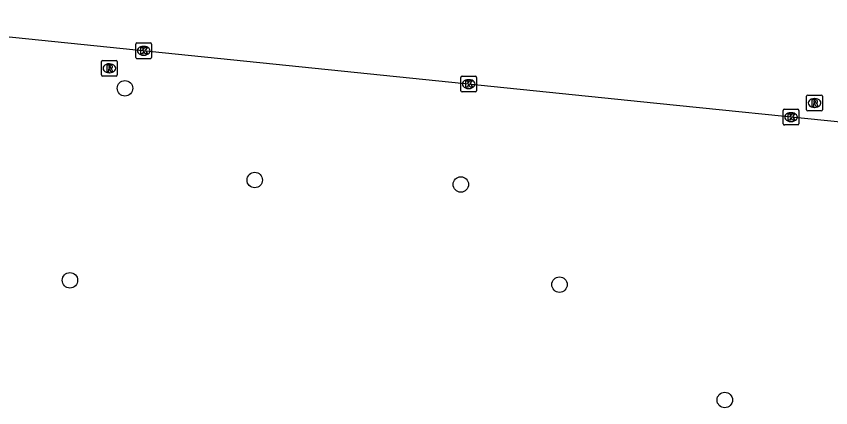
# Model space of a CAD drawing. Extents: x 161477 to 163040, y 383680 to 384868.
# Drawn here: x 161959.4 to 162011, y 384834.9 to 384859.7 of the extents above; entities that cross this region are included whole.
import ezdxf

# ---------------------------------------------------------------- set-up
doc = ezdxf.new("R2010")
doc.units = 0
for name, color, linetype in [('IMGEO_Boom', 7, 'Continuous'), ('IMGEO_Kolk', 7, 'Continuous'), ('IMGEO_Rijbaan_regionaal_gesloten', 7, 'Continuous'), ('IMGEO_Rioolput', 7, 'Continuous')]:
    doc.layers.add(name, color=color, linetype=linetype)

msp = doc.modelspace()

# ---------------------------------------------------------------- linework, layer by layer
at = {"layer": 'IMGEO_Boom'}
for centre in [(161966.311, 384855.134), (161974.533, 384849.319), (161987.586, 384849.04), (161962.826, 384842.963), (161993.839, 384842.689), (162004.308, 384835.377)]:
    msp.add_circle(centre, 0.489, dxfattribs=at)
at = {"layer": 'IMGEO_Kolk'}
for p, q in [((161966.996, 384857.086), (161966.996, 384857.938)), ((161967.071, 384858.012), (161967.923, 384858.012)), ((161967.997, 384857.938), (161967.997, 384857.086)), ((161967.484, 384857.792), (161967.509, 384857.792)), ((161967.923, 384857.012), (161967.071, 384857.012)), ((161967.507, 384857.232), (161967.482, 384857.232)), ((161987.588, 384854.975), (161987.588, 384855.827)), ((161987.663, 384855.901), (161988.515, 384855.901)), ((161988.589, 384855.827), (161988.589, 384854.975)), ((161988.076, 384855.681), (161988.101, 384855.681)), ((161988.515, 384854.901), (161987.663, 384854.901)), ((161988.099, 384855.121), (161988.074, 384855.121)), ((162008.007, 384852.882), (162008.007, 384853.734)), ((162008.082, 384853.808), (162008.934, 384853.808)), ((162009.008, 384853.734), (162009.008, 384852.882)), ((162008.495, 384853.588), (162008.52, 384853.588)), ((162008.934, 384852.808), (162008.082, 384852.808)), ((162008.518, 384853.028), (162008.493, 384853.028))]:
    msp.add_line(p, q, dxfattribs=at)
for points in [[(161966.996, 384857.086), (161966.996, 384857.938)], [(161967.071, 384858.012), (161967.923, 384858.012)], [(161967.997, 384857.938), (161967.997, 384857.086)], [(161967.317, 384857.712), (161967.44, 384857.712), (161967.44, 384857.561), (161967.57, 384857.712), (161967.734, 384857.712), (161967.588, 384857.561), (161967.741, 384857.312), (161967.589, 384857.312), (161967.504, 384857.476), (161967.44, 384857.409), (161967.44, 384857.312), (161967.317, 384857.312), (161967.317, 384857.712)], [(161967.923, 384857.012), (161967.071, 384857.012)], [(161987.588, 384854.975), (161987.588, 384855.827)], [(161987.663, 384855.901), (161988.515, 384855.901)], [(161988.589, 384855.827), (161988.589, 384854.975)], [(161987.909, 384855.601), (161988.032, 384855.601), (161988.032, 384855.45), (161988.162, 384855.601), (161988.326, 384855.601), (161988.18, 384855.45), (161988.333, 384855.201), (161988.181, 384855.201), (161988.096, 384855.365), (161988.032, 384855.298), (161988.032, 384855.201), (161987.909, 384855.201), (161987.909, 384855.601)], [(161988.515, 384854.901), (161987.663, 384854.901)], [(162008.007, 384852.882), (162008.007, 384853.734)], [(162008.082, 384853.808), (162008.934, 384853.808)], [(162009.008, 384853.734), (162009.008, 384852.882)], [(162008.328, 384853.508), (162008.451, 384853.508), (162008.451, 384853.357), (162008.581, 384853.508), (162008.745, 384853.508), (162008.599, 384853.357), (162008.752, 384853.108), (162008.6, 384853.108), (162008.515, 384853.272), (162008.451, 384853.205), (162008.451, 384853.108), (162008.328, 384853.108), (162008.328, 384853.508)], [(162008.934, 384852.808), (162008.082, 384852.808)]]:
    msp.add_lwpolyline(points, dxfattribs=at)
for centre, start, end in [((161967.073, 384857.936), 91.552, 178.448), ((161967.073, 384857.936), 91.552, 178.448), ((161967.921, 384857.936), 1.552, 88.448), ((161967.921, 384857.936), 1.552, 88.448), ((161967.073, 384857.088), 181.552, 268.448), ((161967.073, 384857.088), 181.552, 268.448), ((161967.921, 384857.088), 271.552, 358.448), ((161967.921, 384857.088), 271.552, 358.448), ((161987.665, 384855.825), 91.552, 178.448), ((161987.665, 384855.825), 91.552, 178.448), ((161988.513, 384855.825), 1.552, 88.448), ((161988.513, 384855.825), 1.552, 88.448), ((161987.665, 384854.977), 181.552, 268.448), ((161987.665, 384854.977), 181.552, 268.448), ((161988.513, 384854.977), 271.552, 358.448), ((161988.513, 384854.977), 271.552, 358.448), ((162008.084, 384853.732), 91.552, 178.448), ((162008.084, 384853.732), 91.552, 178.448), ((162008.932, 384853.732), 1.552, 88.448), ((162008.932, 384853.732), 1.552, 88.448), ((162008.084, 384852.884), 181.552, 268.448), ((162008.084, 384852.884), 181.552, 268.448), ((162008.932, 384852.884), 271.552, 358.448), ((162008.932, 384852.884), 271.552, 358.448)]:
    msp.add_arc(centre, 0.0765, start, end, dxfattribs=at)
for centre, major_axis, ratio, start_param, end_param in [((161967.483, 384857.512), (-0.387, 0.002), 0.722429, 4.712389, 7.853982), ((161967.508, 384857.512), (-0.39, 0.002), 0.717154, 1.570796, 4.712389), ((161988.075, 384855.401), (-0.387, 0.002), 0.722429, 4.712389, 7.853982), ((161988.1, 384855.401), (-0.39, 0.002), 0.717154, 1.570796, 4.712389), ((162008.494, 384853.308), (-0.387, 0.002), 0.722429, 4.712389, 7.853982), ((162008.519, 384853.308), (-0.39, 0.002), 0.717154, 1.570796, 4.712389)]:
    msp.add_ellipse(centre, major_axis=major_axis, ratio=ratio, start_param=start_param, end_param=end_param, dxfattribs=at)
at = {"layer": 'IMGEO_Rijbaan_regionaal_gesloten'}
msp.add_lwpolyline([(161946.179, 384859.699), (162000, 384854.182), (162096.453, 384844.388), (162096.568, 384844.375)], dxfattribs=at)
at = {"layer": 'IMGEO_Rioolput'}
for p, q in [((161964.822, 384855.978), (161964.822, 384856.83)), ((161964.897, 384856.904), (161965.749, 384856.904)), ((161965.823, 384856.83), (161965.823, 384855.978)), ((161965.31, 384856.684), (161965.335, 384856.684)), ((161965.749, 384855.904), (161964.897, 384855.904)), ((161965.333, 384856.124), (161965.308, 384856.124)), ((162009.494, 384853.775), (162009.494, 384854.627)), ((162009.569, 384854.701), (162010.421, 384854.701)), ((162009.982, 384854.481), (162010.007, 384854.481)), ((162010.495, 384854.627), (162010.495, 384853.775)), ((162010.421, 384853.701), (162009.569, 384853.701)), ((162010.005, 384853.921), (162009.98, 384853.921))]:
    msp.add_line(p, q, dxfattribs=at)
for points in [[(161964.822, 384855.978), (161964.822, 384856.83)], [(161964.897, 384856.904), (161965.749, 384856.904)], [(161965.823, 384856.83), (161965.823, 384855.978)], [(161965.411, 384856.602), (161965.159, 384856.604), (161965.159, 384856.204)], [(161965.159, 384856.204), (161965.283, 384856.204), (161965.283, 384856.366), (161965.294, 384856.366)], [(161965.337, 384856.523), (161965.283, 384856.523), (161965.283, 384856.442)], [(161965.283, 384856.442), (161965.335, 384856.442)], [(161965.341, 384856.337), (161965.412, 384856.204), (161965.552, 384856.204), (161965.487, 384856.33)], [(161965.749, 384855.904), (161964.897, 384855.904)], [(162009.494, 384853.775), (162009.494, 384854.627)], [(162009.569, 384854.701), (162010.421, 384854.701)], [(162010.083, 384854.399), (162009.831, 384854.401), (162009.831, 384854.001)], [(162010.009, 384854.32), (162009.955, 384854.32), (162009.955, 384854.239)], [(162009.955, 384854.239), (162010.007, 384854.239)], [(162010.495, 384854.627), (162010.495, 384853.775)], [(162010.421, 384853.701), (162009.569, 384853.701)], [(162009.831, 384854.001), (162009.955, 384854.001), (162009.955, 384854.163), (162009.966, 384854.163)], [(162010.013, 384854.134), (162010.084, 384854.001), (162010.224, 384854.001), (162010.159, 384854.127)]]:
    msp.add_lwpolyline(points, dxfattribs=at)
for centre, radius, start, end in [((161964.899, 384856.828), 0.0765, 91.552, 178.448), ((161964.899, 384856.828), 0.0765, 91.552, 178.448), ((161965.747, 384856.828), 0.0765, 1.552, 88.448), ((161965.747, 384856.828), 0.0765, 1.552, 88.448), ((161965.293, 384856.313), 0.0533, 26.0293, 88.6989), ((161965.319, 384856.631), 0.19, 274.7715, 282.9687), ((161965.343, 384856.427), 0.0964, 77.0061, 93.1865), ((161965.357, 384856.484), 0.0378, 276.6634, 79.6772), ((161965.41, 384856.492), 0.109, 350.3612, 89.416), ((161965.408, 384856.492), 0.112, 277.5842, 350.9817), ((161965.392, 384856.277), 0.108, 29.5134, 73.7905), ((161964.899, 384855.98), 0.0765, 181.552, 268.448), ((161964.899, 384855.98), 0.0765, 181.552, 268.448), ((161965.747, 384855.98), 0.0765, 271.552, 358.448), ((161965.747, 384855.98), 0.0765, 271.552, 358.448), ((162009.571, 384854.625), 0.0765, 91.552, 178.448), ((162009.571, 384854.625), 0.0765, 91.552, 178.448), ((162009.991, 384854.428), 0.19, 274.7715, 282.9687), ((162010.015, 384854.224), 0.0964, 77.0061, 93.1865), ((162010.029, 384854.281), 0.0378, 276.6634, 79.6772), ((162010.082, 384854.289), 0.109, 350.3612, 89.416), ((162010.08, 384854.289), 0.112, 277.5842, 350.9817), ((162010.419, 384854.625), 0.0765, 1.552, 88.448), ((162010.419, 384854.625), 0.0765, 1.552, 88.448), ((162009.571, 384853.777), 0.0765, 181.552, 268.448), ((162009.571, 384853.777), 0.0765, 181.552, 268.448), ((162009.965, 384854.11), 0.0533, 26.0293, 88.6989), ((162010.064, 384854.074), 0.108, 29.5134, 73.7905), ((162010.419, 384853.777), 0.0765, 271.552, 358.448), ((162010.419, 384853.777), 0.0765, 271.552, 358.448)]:
    msp.add_arc(centre, radius, start, end, dxfattribs=at)
for centre, major_axis, ratio, start_param, end_param in [((161965.309, 384856.404), (-0.387, 0.002), 0.722429, 4.712389, 7.853982), ((161965.334, 384856.404), (-0.39, 0.002), 0.717154, 1.570796, 4.712389), ((162009.981, 384854.201), (-0.387, 0.002), 0.722429, 4.712389, 7.853982), ((162010.006, 384854.201), (-0.39, 0.002), 0.717154, 1.570796, 4.712389)]:
    msp.add_ellipse(centre, major_axis=major_axis, ratio=ratio, start_param=start_param, end_param=end_param, dxfattribs=at)

doc.saveas('drawing.dxf')
